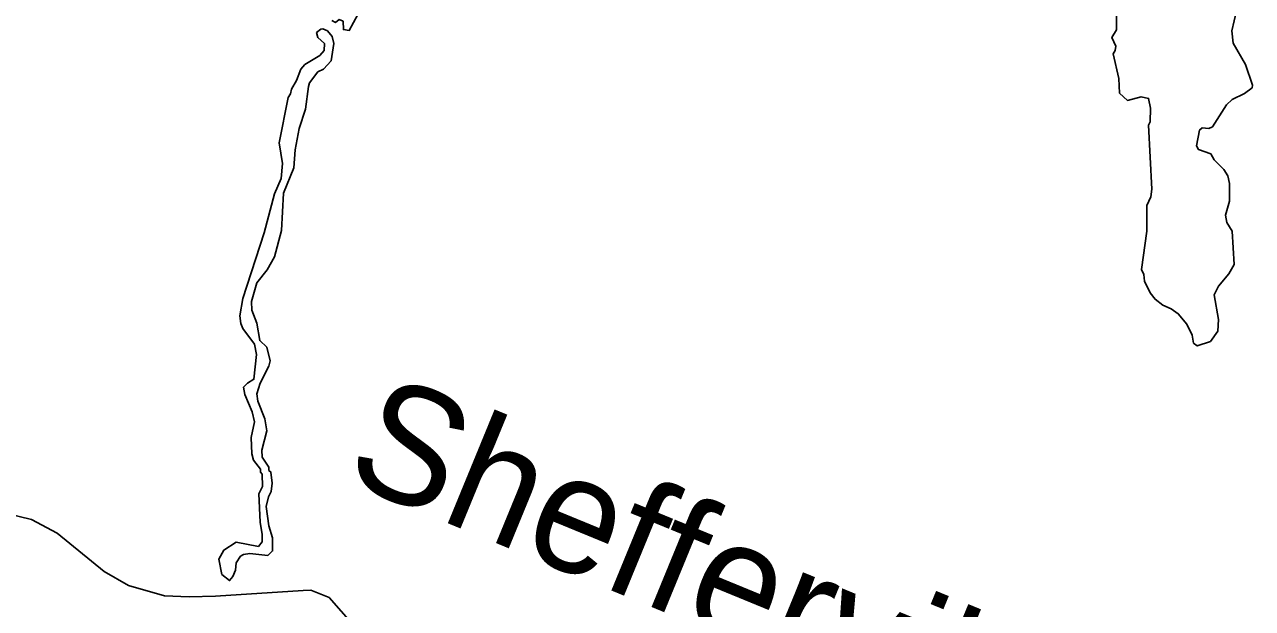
# Model space of a CAD drawing. Extents: x 642515 to 647219, y 6080136 to 6084356.
# Drawn here: x 645113.18 to 645142.95, y 6080926.5 to 6080940.65 of the extents above; entities that cross this region are included whole.
import ezdxf

# ---------------------------------------------------------------- set-up
doc = ezdxf.new("R2010")
doc.units = 0
doc.layers.add('Level 63', color=7, linetype='Continuous')

msp = doc.modelspace()

# ---------------------------------------------------------------- linework, layer by layer
at = {"layer": 'Level 63'}
msp.add_line((645117.17, 6080926.78), (645117.81, 6080926.79), dxfattribs=at)
for points in [[(645122.47, 6080943.33), (645122.6, 6080943.34), (645122.7, 6080943.27), (645122.73, 6080942.81), (645122.77, 6080942.76), (645122.78, 6080942.3), (645122.69, 6080942.19), (645122.25, 6080941.9), (645121.83, 6080941.52), (645121.6, 6080941.2), (645121.26, 6080940.89), (645121.05, 6080940.51), (645120.91, 6080940.53), (645120.9, 6080940.73), (645120.81, 6080940.77), (645120.72, 6080940.7), (645120.63, 6080940.75)], [(645139.66, 6080941.4), (645139.65, 6080940.52), (645139.54, 6080940.34), (645139.64, 6080940.13), (645139.62, 6080940.02), (645139.57, 6080939.94), (645139.71, 6080939.34), (645139.73, 6080938.99), (645139.92, 6080938.81), (645140.25, 6080938.9), (645140.43, 6080938.86), (645140.48, 6080938.62), (645140.47, 6080938.29), (645140.43, 6080938.21), (645140.51, 6080936.66), (645140.49, 6080936.47), (645140.39, 6080936.26), (645140.39, 6080935.64), (645140.26, 6080934.71)], [(645139.66, 6080941.4), (645139.65, 6080940.52), (645139.54, 6080940.34), (645139.64, 6080940.13), (645139.62, 6080940.02), (645139.57, 6080939.94), (645139.71, 6080939.34), (645139.73, 6080938.99), (645139.92, 6080938.81), (645140.25, 6080938.9), (645140.43, 6080938.86), (645140.48, 6080938.62), (645140.47, 6080938.29), (645140.43, 6080938.21), (645140.51, 6080936.66), (645140.49, 6080936.47), (645140.39, 6080936.26), (645140.39, 6080935.64), (645140.26, 6080934.71), (645140.32, 6080934.59), (645140.33, 6080934.43), (645140.47, 6080934.15), (645140.59, 6080933.99), (645140.78, 6080933.85), (645140.98, 6080933.76), (645141.15, 6080933.64), (645141.36, 6080933.39), (645141.49, 6080933.12), (645141.52, 6080932.93)], [(645141.52, 6080932.93), (645141.61, 6080932.86), (645141.93, 6080932.97), (645142.11, 6080933.22), (645142.13, 6080933.5), (645142.02, 6080934.1), (645142.13, 6080934.31), (645142.38, 6080934.61), (645142.51, 6080934.83), (645142.46, 6080935.64), (645142.33, 6080935.85), (645142.3, 6080936.03), (645142.39, 6080936.37), (645142.39, 6080936.8), (645142.35, 6080936.98), (645142.26, 6080937.14), (645142.02, 6080937.37), (645141.94, 6080937.52), (645141.64, 6080937.62), (645141.59, 6080937.71), (645141.67, 6080938.09), (645141.73, 6080938.15), (645141.89, 6080938.13), (645141.98, 6080938.17), (645142.32, 6080938.7), (645142.46, 6080938.83), (645142.76, 6080938.98), (645142.94, 6080939.12), (645142.95, 6080939.18), (645142.78, 6080939.68), (645142.48, 6080940.2), (645142.45, 6080940.5), (645142.56, 6080940.98)], [(645142.56, 6080940.98), (645142.45, 6080940.5), (645142.48, 6080940.2), (645142.78, 6080939.68), (645142.95, 6080939.18), (645142.94, 6080939.12), (645142.76, 6080938.98), (645142.46, 6080938.83), (645142.32, 6080938.7), (645141.98, 6080938.17), (645141.89, 6080938.13), (645141.73, 6080938.15), (645141.67, 6080938.09), (645141.59, 6080937.71), (645141.64, 6080937.62), (645141.94, 6080937.52), (645142.02, 6080937.37), (645142.26, 6080937.14), (645142.35, 6080936.98), (645142.39, 6080936.8), (645142.39, 6080936.37), (645142.3, 6080936.03), (645142.33, 6080935.85), (645142.46, 6080935.64), (645142.51, 6080934.83), (645142.38, 6080934.61), (645142.13, 6080934.31), (645142.02, 6080934.1), (645142.13, 6080933.5), (645142.11, 6080933.22), (645141.93, 6080932.97), (645141.61, 6080932.86)], [(645120.41, 6080940.55), (645120.36, 6080940.54), (645120.26, 6080940.46), (645120.29, 6080940.34), (645120.45, 6080940.19), (645120.44, 6080940.02), (645120.34, 6080939.9), (645119.97, 6080939.68), (645119.88, 6080939.57), (645119.77, 6080939.29), (645119.65, 6080939.08), (645119.63, 6080938.97), (645119.57, 6080938.88), (645119.35, 6080937.78), (645119.43, 6080937.28), (645119.4, 6080936.92), (645119.24, 6080936.55), (645118.99, 6080935.6), (645118.47, 6080934.01), (645118.4, 6080933.59), (645118.42, 6080933.4), (645118.47, 6080933.28), (645118.75, 6080932.9), (645118.8, 6080932.65), (645118.74, 6080932.05), (645118.58, 6080931.96), (645118.49, 6080931.86), (645118.52, 6080931.68), (645118.7, 6080931.26), (645118.75, 6080931.02), (645118.67, 6080930.64), (645118.69, 6080930.24), (645118.73, 6080930.09), (645118.9, 6080929.87), (645118.9, 6080929.8), (645118.94, 6080929.75), (645118.95, 6080929.45), (645118.86, 6080929.27), (645118.89, 6080928.59), (645118.94, 6080928.29), (645118.94, 6080928.11), (645118.85, 6080928), (645118.31, 6080928.1), (645118.01, 6080927.91), (645117.89, 6080927.69), (645117.96, 6080927.32)], [(645120.41, 6080940.55), (645120.52, 6080940.5), (645120.64, 6080940.36), (645120.68, 6080940.19), (645120.61, 6080939.77), (645120.43, 6080939.57), (645120.29, 6080939.5), (645120.09, 6080939.24), (645120.06, 6080939.15), (645119.99, 6080938.6), (645119.84, 6080938.13), (645119.74, 6080937.61), (645119.71, 6080937.18), (645119.46, 6080936.56), (645119.41, 6080935.66), (645119.24, 6080935.02), (645119.06, 6080934.7), (645118.81, 6080934.39), (645118.68, 6080933.94), (645118.69, 6080933.73), (645118.81, 6080933.41), (645118.88, 6080932.99), (645119.05, 6080932.83), (645119.13, 6080932.5), (645119.1, 6080932.37), (645118.89, 6080931.96), (645118.81, 6080931.7), (645118.83, 6080931.52), (645119, 6080931.09), (645119.05, 6080930.8), (645118.93, 6080930.33), (645118.94, 6080930.16), (645119.1, 6080929.92), (645119.1, 6080929.84), (645119.15, 6080929.8), (645119.18, 6080929.53), (645119.16, 6080929.33), (645119.09, 6080929.2), (645119.04, 6080928.97), (645119.1, 6080928.5), (645119.19, 6080928.21), (645119.19, 6080927.89), (645119.08, 6080927.78), (645118.64, 6080927.83), (645118.49, 6080927.8), (645118.41, 6080927.76), (645118.31, 6080927.6), (645118.29, 6080927.42), (645118.23, 6080927.27), (645118.15, 6080927.17), (645117.96, 6080927.32)], [(645140.26, 6080934.71), (645140.32, 6080934.59), (645140.33, 6080934.43), (645140.47, 6080934.15), (645140.59, 6080933.99), (645140.78, 6080933.85), (645140.98, 6080933.76), (645141.15, 6080933.64), (645141.36, 6080933.39), (645141.49, 6080933.12), (645141.52, 6080932.93), (645141.61, 6080932.86)], [(645112.47, 6080928.86), (645113.35, 6080928.65), (645113.97, 6080928.32), (645115.11, 6080927.39), (645115.7, 6080927.05), (645116.57, 6080926.8), (645117.17, 6080926.78)], [(645117.81, 6080926.79), (645119.93, 6080926.93), (645120.12, 6080926.94), (645120.56, 6080926.76), (645121.67, 6080925.5)]]:
    msp.add_lwpolyline(points, dxfattribs=at)

# ---------------------------------------------------------------- texts
msp.add_text('Shefferville', height=2.83338, rotation=337.6609, dxfattribs=at).set_placement((645120.86, 6080929.62))

doc.saveas('drawing.dxf')
